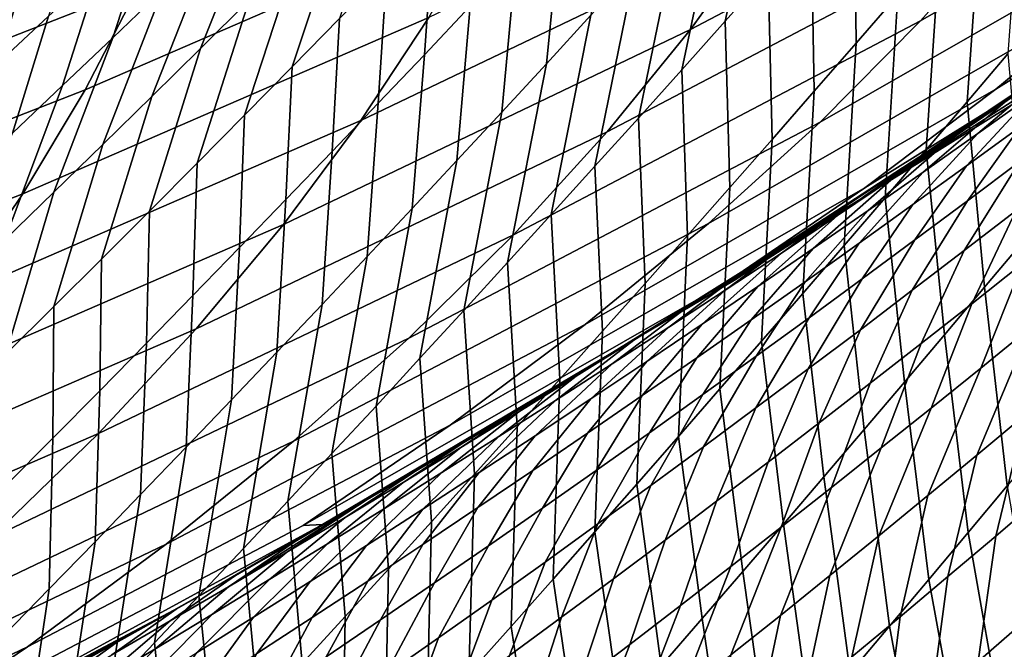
# Model space of a CAD drawing. Header units: metres. Extents: x -240 to 45, y -77 to 27.
# Tile 1032 of 1056: x 32.63 to 34.28, y -19.37 to -18.32. Entities that reach past the tile are written whole.
import ezdxf

# ---------------------------------------------------------------- set-up
doc = ezdxf.new("R2010")
doc.units = ezdxf.units.M
doc.layers.add('solid_102011X2', color=7, linetype='CONTINUOUS')

msp = doc.modelspace()

# ---------------------------------------------------------------- linework, layer by layer
at = {"layer": 'solid_102011X2'}
for points in [[(34.944939, -17.775883, 156.406326), (34.286018, -18.153814, 156.442368), (34.1362, -18.322092, 152.100525), (34.801453, -17.940662, 152.061325)], [(34.53495, -17.819393, 165.123581), (33.875324, -18.166035, 165.154312), (33.752769, -18.336027, 160.816879), (34.418701, -17.986149, 160.783188)], [(35.123795, -17.857447, 143.323868), (34.46051, -18.270853, 143.368774), (34.261684, -18.435677, 139.02182), (34.931202, -18.018545, 138.973465)], [(33.882114, -18.2418, 84.243271), (33.810162, -18.322577, 84.194038), (33.882137, -17.98793, 83.79998), (33.955563, -17.906454, 83.848)], [(32.950848, -17.927435, 186.902298), (32.288227, -18.186008, 186.917953), (32.233353, -18.357109, 182.578552), (32.90189, -18.096104, 182.559143)], [(34.801453, -17.940662, 152.061325), (34.1362, -18.322092, 152.100525), (33.968586, -18.490685, 147.757858), (34.640205, -18.105749, 147.715378)], [(33.49633, -17.977453, 178.197205), (32.831879, -18.265858, 178.219727), (32.743641, -18.437048, 173.883423), (33.414185, -18.145943, 173.857697)], [(33.98204, -17.997272, 169.492477), (33.316471, -18.316128, 169.520798), (33.203453, -18.487875, 165.185623), (33.875324, -18.166035, 165.154312)], [(34.418701, -17.986149, 160.783188), (33.752769, -18.336027, 160.816879), (33.613689, -18.506948, 156.479126), (34.286018, -18.153814, 156.442368)], [(33.810162, -18.322577, 84.194038), (33.738033, -18.403229, 84.145241), (33.808533, -18.069283, 83.752396), (33.882137, -17.98793, 83.79998)], [(34.098427, -18.27845, 84.828957), (34.028637, -18.358826, 84.776894), (34.025482, -18.079908, 84.34301), (34.096882, -17.998808, 84.393524)], [(33.017296, -18.287416, 81.954094), (32.93615, -18.367743, 81.915657), (33.039433, -18.109129, 81.503792), (33.122364, -18.028343, 81.541054)], [(34.931202, -18.018545, 138.973465), (34.261684, -18.435677, 139.02182), (34.043034, -18.599934, 134.674683), (34.718761, -18.179085, 134.622787)], [(33.167637, -18.31809, 82.482315), (33.088676, -18.39868, 82.441666), (33.179111, -18.126019, 82.031929), (33.259773, -18.044954, 82.071342)], [(34.281441, -18.376791, 85.389687), (34.213516, -18.45677, 85.334953), (34.237408, -18.117449, 84.934311), (34.306595, -18.036839, 84.987595)], [(33.586712, -18.3125, 83.612282), (33.512444, -18.393257, 83.566429), (33.538349, -18.13516, 83.137009), (33.614441, -18.053732, 83.181419)], [(32.873123, -18.269939, 81.430199), (32.789749, -18.349957, 81.393845), (32.853165, -18.154913, 80.958725), (32.938126, -18.074957, 80.993622)], [(33.385651, -18.297457, 83.049377), (33.309048, -18.378302, 83.006142), (33.325054, -18.156212, 82.564644), (33.403507, -18.074934, 82.606346)], [(33.738033, -18.403229, 84.145241), (33.665733, -18.483747, 84.096878), (33.734756, -18.150501, 83.705246), (33.808533, -18.069283, 83.752396)], [(34.028637, -18.358826, 84.776894), (33.958656, -18.439112, 84.72525), (33.953892, -18.16091, 84.292923), (34.025482, -18.079908, 84.34301)], [(32.90189, -18.096104, 182.559143), (32.233353, -18.357109, 182.578552), (32.157307, -18.529308, 178.242584), (32.831879, -18.265858, 178.219727)], [(32.93615, -18.367743, 81.915657), (32.854847, -18.447819, 81.877518), (32.956348, -18.189661, 81.466843), (33.039433, -18.109129, 81.503792)], [(34.640205, -18.105749, 147.715378), (33.968586, -18.490685, 147.757858), (33.782505, -18.659292, 143.414688), (34.46051, -18.270853, 143.368774)], [(32.558193, -18.313755, 80.379082), (32.470425, -18.392454, 80.346649), (32.581615, -18.202127, 79.92144), (32.671219, -18.123291, 79.952728)], [(33.088676, -18.39868, 82.441666), (33.009544, -18.479031, 82.401344), (33.098286, -18.206841, 81.992851), (33.179111, -18.126019, 82.031929)], [(34.213516, -18.45677, 85.334953), (34.145386, -18.536682, 85.280617), (34.168018, -18.197989, 84.881432), (34.237408, -18.117449, 84.934311)], [(33.414185, -18.145943, 173.857697), (32.743641, -18.437048, 173.883423), (32.639668, -18.609959, 169.549606), (33.316471, -18.316128, 169.520798)], [(33.512444, -18.393257, 83.566429), (33.438007, -18.473841, 83.520988), (33.462086, -18.216406, 83.092995), (33.538349, -18.13516, 83.137009)], [(32.682827, -18.313988, 80.889717), (32.597439, -18.393091, 80.855591), (32.645824, -18.234743, 80.411736), (32.733318, -18.155422, 80.444603)], [(32.789749, -18.349957, 81.393845), (32.706226, -18.429707, 81.357765), (32.768066, -18.234591, 80.924095), (32.853165, -18.154913, 80.958725)], [(33.309048, -18.378302, 83.006142), (33.232269, -18.458935, 82.963272), (33.246433, -18.237265, 82.5233), (33.325054, -18.156212, 82.564644)], [(34.286018, -18.153814, 156.442368), (33.613689, -18.506948, 156.479126), (33.457413, -18.678495, 152.140503), (34.1362, -18.322092, 152.100525)], [(33.665733, -18.483747, 84.096878), (33.593273, -18.564125, 84.048943), (33.660816, -18.231577, 83.658546), (33.734756, -18.150501, 83.705246)], [(33.958656, -18.439112, 84.72525), (33.888489, -18.519299, 84.674026), (33.882114, -18.2418, 84.243271), (33.953892, -18.16091, 84.292923)], [(33.875324, -18.166035, 165.154312), (33.203453, -18.487875, 165.185623), (33.074474, -18.660873, 160.851196), (33.752769, -18.336027, 160.816879)], [(34.718761, -18.179085, 134.622787), (34.043034, -18.599934, 134.674683), (33.803883, -18.763329, 130.327515), (34.48576, -18.338781, 130.271988)], [(32.854847, -18.447819, 81.877518), (32.773384, -18.527641, 81.839684), (32.873123, -18.269939, 81.430199), (32.956348, -18.189661, 81.466843)], [(34.145386, -18.536682, 85.280617), (34.077049, -18.616524, 85.226685), (34.098427, -18.27845, 84.828957), (34.168018, -18.197989, 84.881432)], [(33.009544, -18.479031, 82.401344), (32.930244, -18.559135, 82.361343), (33.017296, -18.287416, 81.954094), (33.098286, -18.206841, 81.992851)], [(33.438007, -18.473841, 83.520988), (33.3634, -18.554237, 83.475945), (33.385651, -18.297457, 83.049377), (33.462086, -18.216406, 83.092995)], [(32.597439, -18.393091, 80.855591), (32.511906, -18.471899, 80.821693), (32.558193, -18.313755, 80.379082), (32.645824, -18.234743, 80.411736)], [(32.706226, -18.429707, 81.357765), (32.622551, -18.509176, 81.321953), (32.682827, -18.313988, 80.889717), (32.768066, -18.234591, 80.924095)], [(33.232269, -18.458935, 82.963272), (33.155319, -18.539349, 82.920753), (33.167637, -18.31809, 82.482315), (33.246433, -18.237265, 82.5233)], [(33.593273, -18.564125, 84.048943), (33.520649, -18.644348, 84.001434), (33.586712, -18.3125, 83.612282), (33.660816, -18.231577, 83.658546)], [(33.888489, -18.519299, 84.674026), (33.818134, -18.599379, 84.623215), (33.810162, -18.322577, 84.194038), (33.882114, -18.2418, 84.243271)], [(32.831879, -18.265858, 178.219727), (32.157307, -18.529308, 178.242584), (32.062881, -18.702965, 173.909546), (32.743641, -18.437048, 173.883423)], [(32.773384, -18.527641, 81.839684), (32.691769, -18.607208, 81.802132), (32.789749, -18.349957, 81.393845), (32.873123, -18.269939, 81.430199)], [(34.46051, -18.270853, 143.368774), (33.782505, -18.659292, 143.414688), (33.577301, -18.82762, 139.071243), (34.261684, -18.435677, 139.02182)], [(34.077049, -18.616524, 85.226685), (34.008511, -18.696287, 85.173149), (34.028637, -18.358826, 84.776894), (34.098427, -18.27845, 84.828957)], [(32.930244, -18.559135, 82.361343), (32.850773, -18.638994, 82.321648), (32.93615, -18.367743, 81.915657), (33.017296, -18.287416, 81.954094)], [(33.3634, -18.554237, 83.475945), (33.28862, -18.634438, 83.431282), (33.309048, -18.378302, 83.006142), (33.385651, -18.297457, 83.049377)], [(33.520649, -18.644348, 84.001434), (33.447861, -18.724409, 83.954338), (33.512444, -18.393257, 83.566429), (33.586712, -18.3125, 83.612282)], [(33.316471, -18.316128, 169.520798), (32.639668, -18.609959, 169.549606), (32.520241, -18.784456, 165.217453), (33.203453, -18.487875, 165.185623)], [(32.622551, -18.509176, 81.321953), (32.538715, -18.588362, 81.286392), (32.597439, -18.393091, 80.855591), (32.682827, -18.313988, 80.889717)], [(33.155319, -18.539349, 82.920753), (33.078194, -18.619534, 82.878586), (33.088676, -18.39868, 82.441666), (33.167637, -18.31809, 82.482315)], [(34.1362, -18.322092, 152.100525), (33.457413, -18.678495, 152.140503), (33.283298, -18.850361, 147.801208), (33.968586, -18.490685, 147.757858)], [(33.818134, -18.599379, 84.623215), (33.747604, -18.679342, 84.572823), (33.738033, -18.403229, 84.145241), (33.810162, -18.322577, 84.194038)], [(33.803883, -18.763329, 130.327515), (33.82621, -18.753887, 125.956085), (34.497845, -18.321857, 125.898247), (34.48576, -18.338781, 130.271988)], [(34.497845, -18.321857, 125.898247), (33.82621, -18.753887, 125.956085), (34.171303, -18.523674, 123.129135), (34.250099, -18.471189, 123.051521)], [(34.368977, -18.393297, 122.600952), (34.231663, -18.509563, 122.223335), (34.322735, -18.44496, 122.175339), (34.461159, -18.32913, 122.553848)], [(34.497845, -18.321857, 125.898247), (34.250099, -18.471189, 123.051521), (34.328747, -18.418249, 122.973404)], [(33.752769, -18.336027, 160.816879), (33.074474, -18.660873, 160.851196), (32.928883, -18.834818, 156.516571), (33.613689, -18.506948, 156.479126)], [(32.691769, -18.607208, 81.802132), (32.609989, -18.68651, 81.764847), (32.706226, -18.429707, 81.357765), (32.789749, -18.349957, 81.393845)], [(34.008511, -18.696287, 85.173149), (33.939781, -18.775963, 85.120018), (33.958656, -18.439112, 84.72525), (34.028637, -18.358826, 84.776894)], [(32.850773, -18.638994, 82.321648), (32.771137, -18.718605, 82.282249), (32.854847, -18.447819, 81.877518), (32.93615, -18.367743, 81.915657)], [(33.28862, -18.634438, 83.431282), (33.213669, -18.714436, 83.386986), (33.232269, -18.458935, 82.963272), (33.309048, -18.378302, 83.006142)], [(34.183819, -18.52054, 122.694794), (34.276527, -18.457102, 122.647942), (34.398529, -18.370813, 122.903542), (34.328747, -18.418249, 122.973404)], [(34.309208, -18.686646, 85.812263), (34.242783, -18.765751, 85.756004), (34.213516, -18.45677, 85.334953), (34.281441, -18.376791, 85.389687)], [(33.447861, -18.724409, 83.954338), (33.374905, -18.804296, 83.907639), (33.438007, -18.473841, 83.520988), (33.512444, -18.393257, 83.566429)], [(34.276527, -18.457102, 122.647942), (34.140324, -18.573803, 122.271194), (34.231663, -18.509563, 122.223335), (34.368977, -18.393297, 122.600952)], [(34.322735, -18.44496, 122.175339), (34.212765, -18.563309, 121.788063), (34.301899, -18.498247, 121.739227), (34.413536, -18.379997, 122.127205)], [(33.078194, -18.619534, 82.878586), (33.000893, -18.699486, 82.836739), (33.009544, -18.479031, 82.401344), (33.088676, -18.39868, 82.441666)], [(33.747604, -18.679342, 84.572823), (33.676899, -18.759184, 84.522858), (33.665733, -18.483747, 84.096878), (33.738033, -18.403229, 84.145241)], [(34.090855, -18.583609, 122.741516), (34.183819, -18.52054, 122.694794), (34.328747, -18.418249, 122.973404), (34.250099, -18.471189, 123.051521)], [(32.743641, -18.437048, 173.883423), (32.062881, -18.702965, 173.909546), (31.952557, -18.878366, 169.578857), (32.639668, -18.609959, 169.549606)], [(32.609989, -18.68651, 81.764847), (32.528042, -18.765535, 81.727821), (32.622551, -18.509176, 81.321953), (32.706226, -18.429707, 81.357765)], [(34.261684, -18.435677, 139.02182), (33.577301, -18.82762, 139.071243), (33.35231, -18.995367, 134.727737), (34.043034, -18.599934, 134.674683)], [(33.939781, -18.775963, 85.120018), (33.870857, -18.855547, 85.067299), (33.888489, -18.519299, 84.674026), (33.958656, -18.439112, 84.72525)], [(34.301899, -18.498247, 121.739227), (34.214008, -18.621643, 121.344894), (34.301292, -18.556051, 121.295067), (34.390762, -18.432835, 121.690247)], [(32.771137, -18.718605, 82.282249), (32.691338, -18.797968, 82.243141), (32.773384, -18.527641, 81.839684), (32.854847, -18.447819, 81.877518)], [(33.213669, -18.714436, 83.386986), (33.138542, -18.79422, 83.34304), (33.155319, -18.539349, 82.920753), (33.232269, -18.458935, 82.963272)], [(34.183819, -18.52054, 122.694794), (34.048717, -18.637678, 122.318916), (34.140324, -18.573803, 122.271194), (34.276527, -18.457102, 122.647942)], [(34.231663, -18.509563, 122.223335), (34.123352, -18.628019, 121.836761), (34.212765, -18.563309, 121.788063), (34.322735, -18.44496, 122.175339)], [(34.242783, -18.765751, 85.756004), (34.176144, -18.844803, 85.700127), (34.145386, -18.536682, 85.280617), (34.213516, -18.45677, 85.334953)], [(33.374905, -18.804296, 83.907639), (33.301777, -18.883999, 83.861328), (33.3634, -18.554237, 83.475945), (33.438007, -18.473841, 83.520988)], [(33.997631, -18.646303, 122.788101), (34.090855, -18.583609, 122.741516), (34.250099, -18.471189, 123.051521), (34.171303, -18.523674, 123.129135)], [(33.203453, -18.487875, 165.185623), (32.520241, -18.784456, 165.217453), (32.384735, -18.960226, 160.886093), (33.074474, -18.660873, 160.851196)], [(33.000893, -18.699486, 82.836739), (32.92342, -18.7792, 82.795219), (32.930244, -18.559135, 82.361343), (33.009544, -18.479031, 82.401344)], [(33.968586, -18.490685, 147.757858), (33.283298, -18.850361, 147.801208), (33.090706, -19.022245, 143.461517), (33.782505, -18.659292, 143.414688)], [(33.676899, -18.759184, 84.522858), (33.606026, -18.838894, 84.473305), (33.593273, -18.564125, 84.048943), (33.665733, -18.483747, 84.096878)], [(34.301292, -18.556051, 121.295067), (34.208572, -18.704483, 120.909439), (34.294582, -18.638081, 120.858276), (34.388298, -18.49012, 121.245094)], [(33.613689, -18.506948, 156.479126), (32.928883, -18.834818, 156.516571), (32.766026, -19.009398, 152.181229), (33.457413, -18.678495, 152.140503)], [(34.140324, -18.573803, 122.271194), (34.033669, -18.692373, 121.885307), (34.123352, -18.628019, 121.836761), (34.231663, -18.509563, 122.223335)], [(34.212765, -18.563309, 121.788063), (34.126438, -18.686893, 121.394569), (34.214008, -18.621643, 121.344894), (34.301899, -18.498247, 121.739227)], [(33.870857, -18.855547, 85.067299), (33.801743, -18.935028, 85.014984), (33.818134, -18.599379, 84.623215), (33.888489, -18.519299, 84.674026)], [(33.82621, -18.753887, 125.956085), (34.133121, -18.54891, 123.166519), (34.171303, -18.523674, 123.129135)], [(34.090855, -18.583609, 122.741516), (33.956848, -18.701183, 122.366486), (34.048717, -18.637678, 122.318916), (34.183819, -18.52054, 122.694794)], [(33.997631, -18.646303, 122.788101), (34.171303, -18.523674, 123.129135), (34.133121, -18.54891, 123.166519)], [(32.691338, -18.797968, 82.243141), (32.611366, -18.877073, 82.204315), (32.691769, -18.607208, 81.802132), (32.773384, -18.527641, 81.839684)], [(33.138542, -18.79422, 83.34304), (33.06324, -18.873785, 83.299438), (33.078194, -18.619534, 82.878586), (33.155319, -18.539349, 82.920753)], [(34.176144, -18.844803, 85.700127), (34.109299, -18.923796, 85.644638), (34.077049, -18.616524, 85.226685), (34.145386, -18.536682, 85.280617)], [(32.92342, -18.7792, 82.795219), (32.845768, -18.858673, 82.754005), (32.850773, -18.638994, 82.321648), (32.930244, -18.559135, 82.361343)], [(33.301777, -18.883999, 83.861328), (33.228474, -18.963507, 83.815384), (33.28862, -18.634438, 83.431282), (33.3634, -18.554237, 83.475945)], [(33.82621, -18.753887, 125.956085), (34.092384, -18.575695, 123.206238), (34.133121, -18.54891, 123.166519)], [(34.038689, -18.610624, 123.212166), (33.904152, -18.708624, 122.834549), (33.997631, -18.646303, 122.788101), (34.133121, -18.54891, 123.166519)], [(34.038689, -18.610624, 123.212166), (34.133121, -18.54891, 123.166519), (34.092384, -18.575695, 123.206238)], [(34.214008, -18.621643, 121.344894), (34.122272, -18.770552, 120.960442), (34.208572, -18.704483, 120.909439), (34.301292, -18.556051, 121.295067)], [(33.606026, -18.838894, 84.473305), (33.534992, -18.918461, 84.424171), (33.520649, -18.644348, 84.001434), (33.593273, -18.564125, 84.048943)], [(33.82621, -18.753887, 125.956085), (34.013329, -18.627258, 123.282822), (34.092384, -18.575695, 123.206238)], [(34.048717, -18.637678, 122.318916), (33.943714, -18.756367, 121.933708), (34.033669, -18.692373, 121.885307), (34.140324, -18.573803, 122.271194)], [(34.038689, -18.610624, 123.212166), (34.092384, -18.575695, 123.206238), (34.013329, -18.627258, 123.282822)], [(34.123352, -18.628019, 121.836761), (34.038593, -18.751799, 121.444099), (34.126438, -18.686893, 121.394569), (34.212765, -18.563309, 121.788063)], [(34.294582, -18.638081, 120.858276), (34.221535, -18.793009, 120.467857), (34.30571, -18.726221, 120.415581), (34.380299, -18.571346, 120.806961)], [(33.997631, -18.646303, 122.788101), (33.864716, -18.764317, 122.413918), (33.956848, -18.701183, 122.366486), (34.090855, -18.583609, 122.741516)], [(32.611366, -18.877073, 82.204315), (32.531219, -18.955917, 82.165749), (32.609989, -18.68651, 81.764847), (32.691769, -18.607208, 81.802132)], [(34.043034, -18.599934, 134.674683), (33.35231, -18.995367, 134.727737), (33.106869, -19.162237, 130.384277), (33.803883, -18.763329, 130.327515)], [(33.801743, -18.935028, 85.014984), (33.732449, -19.0144, 84.963074), (33.747604, -18.679342, 84.572823), (33.818134, -18.599379, 84.623215)], [(32.639668, -18.609959, 169.549606), (31.952557, -18.878366, 169.578857), (31.826628, -19.055374, 165.249786), (32.520241, -18.784456, 165.217453)], [(33.06324, -18.873785, 83.299438), (32.987755, -18.953125, 83.256165), (33.000893, -18.699486, 82.836739), (33.078194, -18.619534, 82.878586)], [(33.94389, -18.672037, 123.257675), (33.810421, -18.770563, 122.880852), (33.904152, -18.708624, 122.834549), (34.038689, -18.610624, 123.212166)], [(34.038689, -18.610624, 123.212166), (34.013329, -18.627258, 123.282822), (33.94389, -18.672037, 123.257675)], [(34.109299, -18.923796, 85.644638), (34.04224, -19.00272, 85.589539), (34.008511, -18.696287, 85.173149), (34.077049, -18.616524, 85.226685)], [(34.126438, -18.686893, 121.394569), (34.035686, -18.836281, 121.011292), (34.122272, -18.770552, 120.960442), (34.214008, -18.621643, 121.344894)], [(32.845768, -18.858673, 82.754005), (32.767941, -18.937902, 82.713097), (32.771137, -18.718605, 82.282249), (32.850773, -18.638994, 82.321648)], [(33.228474, -18.963507, 83.815384), (33.154995, -19.042814, 83.769798), (33.213669, -18.714436, 83.386986), (33.28862, -18.634438, 83.431282)], [(33.82621, -18.753887, 125.956085), (33.93409, -18.678402, 123.358925), (34.013329, -18.627258, 123.282822)], [(33.956848, -18.701183, 122.366486), (33.853493, -18.819998, 121.981949), (33.943714, -18.756367, 121.933708), (34.048717, -18.637678, 122.318916)], [(33.94389, -18.672037, 123.257675), (34.013329, -18.627258, 123.282822), (33.93409, -18.678402, 123.358925)], [(34.033669, -18.692373, 121.885307), (33.95047, -18.816357, 121.493469), (34.038593, -18.751799, 121.444099), (34.123352, -18.628019, 121.836761)], [(34.208572, -18.704483, 120.909439), (34.137058, -18.859472, 120.519974), (34.221535, -18.793009, 120.467857), (34.294582, -18.638081, 120.858276)], [(33.534992, -18.918461, 84.424171), (33.463791, -18.997877, 84.37545), (33.447861, -18.724409, 83.954338), (33.520649, -18.644348, 84.001434)], [(33.904152, -18.708624, 122.834549), (33.77232, -18.827076, 122.461189), (33.864716, -18.764317, 122.413918), (33.997631, -18.646303, 122.788101)], [(33.074474, -18.660873, 160.851196), (32.384735, -18.960226, 160.886093), (32.232521, -19.136953, 156.554657), (32.928883, -18.834818, 156.516571)], [(33.782505, -18.659292, 143.414688), (33.090706, -19.022245, 143.461517), (32.878998, -19.193846, 139.121689), (33.577301, -18.82762, 139.071243)], [(33.848846, -18.733067, 123.303055), (33.716442, -18.832119, 122.927002), (33.810421, -18.770563, 122.880852), (33.94389, -18.672037, 123.257675)], [(33.94389, -18.672037, 123.257675), (33.93409, -18.678402, 123.358925), (33.848846, -18.733067, 123.303055)], [(34.30571, -18.726221, 120.415581), (34.236229, -18.900145, 120.030708), (34.318577, -18.833094, 119.977287), (34.389587, -18.659113, 120.363152)], [(33.457413, -18.678495, 152.140503), (32.766026, -19.009398, 152.181229), (32.585293, -19.184305, 147.845367), (33.283298, -18.850361, 147.801208)], [(33.732449, -19.0144, 84.963074), (33.662975, -19.093653, 84.911583), (33.676899, -18.759184, 84.522858), (33.747604, -18.679342, 84.572823)], [(33.753563, -18.793709, 123.348282), (33.848846, -18.733067, 123.303055), (33.93409, -18.678402, 123.358925), (33.854664, -18.729124, 123.434547)], [(33.82621, -18.753887, 125.956085), (33.854664, -18.729124, 123.434547), (33.93409, -18.678402, 123.358925)], [(34.038593, -18.751799, 121.444099), (33.948811, -18.901669, 121.061981), (34.035686, -18.836281, 121.011292), (34.126438, -18.686893, 121.394569)], [(34.34549, -19.018017, 86.219414), (34.280525, -19.096134, 86.161705), (34.242783, -18.765751, 85.756004), (34.309208, -18.686646, 85.812263)], [(32.987755, -18.953125, 83.256165), (32.91209, -19.032234, 83.213219), (32.92342, -18.7792, 82.795219), (33.000893, -18.699486, 82.836739)], [(33.864716, -18.764317, 122.413918), (33.763, -18.883265, 122.030037), (33.853493, -18.819998, 121.981949), (33.956848, -18.701183, 122.366486)], [(33.943714, -18.756367, 121.933708), (33.862068, -18.88056, 121.542679), (33.95047, -18.816357, 121.493469), (34.033669, -18.692373, 121.885307)], [(34.04224, -19.00272, 85.589539), (33.974983, -19.08157, 85.534821), (33.939781, -18.775963, 85.120018), (34.008511, -18.696287, 85.173149)], [(34.122272, -18.770552, 120.960442), (34.052288, -18.925611, 120.57193), (34.137058, -18.859472, 120.519974), (34.208572, -18.704483, 120.909439)], [(32.767941, -18.937902, 82.713097), (32.689934, -19.016884, 82.67247), (32.691338, -18.797968, 82.243141), (32.771137, -18.718605, 82.282249)], [(33.154995, -19.042814, 83.769798), (33.081333, -19.121914, 83.724564), (33.138542, -18.79422, 83.34304), (33.213669, -18.714436, 83.386986)], [(33.810421, -18.770563, 122.880852), (33.679668, -18.889454, 122.508308), (33.77232, -18.827076, 122.461189), (33.904152, -18.708624, 122.834549)], [(33.463791, -18.997877, 84.37545), (33.392422, -19.077129, 84.327133), (33.374905, -18.804296, 83.907639), (33.447861, -18.724409, 83.954338)], [(33.753563, -18.793709, 123.348282), (33.622219, -18.893288, 122.973), (33.716442, -18.832119, 122.927002), (33.848846, -18.733067, 123.303055)], [(33.753563, -18.793709, 123.348282), (33.854664, -18.729124, 123.434547), (33.77507, -18.779421, 123.509674)], [(33.82621, -18.753887, 125.956085), (33.77507, -18.779421, 123.509674), (33.854664, -18.729124, 123.434547)], [(34.221535, -18.793009, 120.467857), (34.153576, -18.966885, 120.083961), (34.236229, -18.900145, 120.030708), (34.30571, -18.726221, 120.415581)], [(33.106869, -19.162237, 130.384277), (33.139374, -19.161043, 126.015236), (33.82621, -18.753887, 125.956085), (33.803883, -18.763329, 130.327515)], [(33.82621, -18.753887, 125.956085), (33.139374, -19.161043, 126.015236), (33.535358, -18.927702, 123.732079), (33.615402, -18.878714, 123.65844)], [(33.82621, -18.753887, 125.956085), (33.615402, -18.878714, 123.65844), (33.695312, -18.829285, 123.584305)], [(33.82621, -18.753887, 125.956085), (33.695312, -18.829285, 123.584305), (33.77507, -18.779421, 123.509674)], [(33.853493, -18.819998, 121.981949), (33.773396, -18.94441, 121.591736), (33.862068, -18.88056, 121.542679), (33.943714, -18.756367, 121.933708)], [(33.95047, -18.816357, 121.493469), (33.861649, -18.966711, 121.112495), (33.948811, -18.901669, 121.061981), (34.038593, -18.751799, 121.444099)], [(33.716442, -18.832119, 122.927002), (33.586761, -18.95145, 122.55526), (33.679668, -18.889454, 122.508308), (33.810421, -18.770563, 122.880852)], [(33.662975, -19.093653, 84.911583), (33.59333, -19.172779, 84.860497), (33.606026, -18.838894, 84.473305), (33.676899, -18.759184, 84.522858)], [(33.77232, -18.827076, 122.461189), (33.672249, -18.946161, 122.077965), (33.763, -18.883265, 122.030037), (33.864716, -18.764317, 122.413918)], [(34.035686, -18.836281, 121.011292), (33.96722, -18.991421, 120.623711), (34.052288, -18.925611, 120.57193), (34.122272, -18.770552, 120.960442)], [(34.280525, -19.096134, 86.161705), (34.21534, -19.17421, 86.10437), (34.176144, -18.844803, 85.700127), (34.242783, -18.765751, 85.756004)], [(34.318577, -18.833094, 119.977287), (34.229591, -19.0455, 119.6147), (34.310596, -18.978075, 119.559914), (34.40062, -18.765738, 119.923714)], [(32.91209, -19.032234, 83.213219), (32.836243, -19.111109, 83.17057), (32.845768, -18.858673, 82.754005), (32.92342, -18.7792, 82.795219)], [(33.753563, -18.793709, 123.348282), (33.77507, -18.779421, 123.509674), (33.695312, -18.829285, 123.584305), (33.658039, -18.853962, 123.393372)], [(33.974983, -19.08157, 85.534821), (33.907528, -19.160337, 85.480499), (33.870857, -18.855547, 85.067299), (33.939781, -18.775963, 85.120018)], [(32.689934, -19.016884, 82.67247), (32.611752, -19.095621, 82.632126), (32.611366, -18.877073, 82.204315), (32.691338, -18.797968, 82.243141)], [(33.081333, -19.121914, 83.724564), (33.007492, -19.200794, 83.679665), (33.06324, -18.873785, 83.299438), (33.138542, -18.79422, 83.34304)], [(33.392422, -19.077129, 84.327133), (33.320885, -19.15621, 84.279205), (33.301777, -18.883999, 83.861328), (33.374905, -18.804296, 83.907639)], [(33.658039, -18.853962, 123.393372), (33.527744, -18.954067, 123.018845), (33.622219, -18.893288, 122.973), (33.753563, -18.793709, 123.348282)], [(34.137058, -18.859472, 120.519974), (34.070614, -19.033314, 120.137047), (34.153576, -18.966885, 120.083961), (34.221535, -18.793009, 120.467857)], [(33.763, -18.883265, 122.030037), (33.684448, -19.0079, 121.640617), (33.773396, -18.94441, 121.591736), (33.853493, -18.819998, 121.981949)], [(33.862068, -18.88056, 121.542679), (33.7742, -19.031406, 121.162849), (33.861649, -18.966711, 121.112495), (33.95047, -18.816357, 121.493469)], [(32.928883, -18.834818, 156.516571), (32.232521, -19.136953, 156.554657), (32.062977, -19.314329, 152.222656), (32.766026, -19.009398, 152.181229)], [(33.577301, -18.82762, 139.071243), (32.878998, -19.193846, 139.121689), (32.64753, -19.364855, 134.781876), (33.35231, -18.995367, 134.727737)], [(33.622219, -18.893288, 122.973), (33.493603, -19.01306, 122.602051), (33.586761, -18.95145, 122.55526), (33.716442, -18.832119, 122.927002)], [(33.658039, -18.853962, 123.393372), (33.695312, -18.829285, 123.584305), (33.615402, -18.878714, 123.65844), (33.562279, -18.913822, 123.438309)], [(33.679668, -18.889454, 122.508308), (33.581234, -19.008686, 122.125725), (33.672249, -18.946161, 122.077965), (33.77232, -18.827076, 122.461189)], [(33.948811, -18.901669, 121.061981), (33.881859, -19.056898, 120.675331), (33.96722, -18.991421, 120.623711), (34.035686, -18.836281, 121.011292)], [(34.236229, -18.900145, 120.030708), (34.14827, -19.112625, 119.669319), (34.229591, -19.0455, 119.6147), (34.318577, -18.833094, 119.977287)], [(33.283298, -18.850361, 147.801208), (32.585293, -19.184305, 147.845367), (32.386066, -19.35923, 143.509232), (33.090706, -19.022245, 143.461517)], [(33.562279, -18.913822, 123.438309), (33.433033, -19.014452, 123.064529), (33.527744, -18.954067, 123.018845), (33.658039, -18.853962, 123.393372)], [(33.59333, -19.172779, 84.860497), (33.523514, -19.25177, 84.809814), (33.534992, -18.918461, 84.424171), (33.606026, -18.838894, 84.473305)], [(34.21534, -19.17421, 86.10437), (34.149937, -19.252237, 86.047401), (34.109299, -18.923796, 85.644638), (34.176144, -18.844803, 85.700127)], [(32.836243, -19.111109, 83.17057), (32.760212, -19.189743, 83.128227), (32.767941, -18.937902, 82.713097), (32.845768, -18.858673, 82.754005)], [(33.907528, -19.160337, 85.480499), (33.839874, -19.239014, 85.426575), (33.801743, -18.935028, 85.014984), (33.870857, -18.855547, 85.067299)], [(34.052288, -18.925611, 120.57193), (33.98735, -19.099424, 120.189957), (34.070614, -19.033314, 120.137047), (34.137058, -18.859472, 120.519974)], [(33.007492, -19.200794, 83.679665), (32.93346, -19.279453, 83.635078), (32.987755, -18.953125, 83.256165), (33.06324, -18.873785, 83.299438)], [(33.320885, -19.15621, 84.279205), (33.249168, -19.235109, 84.231644), (33.228474, -18.963507, 83.815384), (33.301777, -18.883999, 83.861328)], [(33.562279, -18.913822, 123.438309), (33.615402, -18.878714, 123.65844), (33.535358, -18.927702, 123.732079), (33.466286, -18.973284, 123.483101)], [(33.672249, -18.946161, 122.077965), (33.59523, -19.071028, 121.689331), (33.684448, -19.0079, 121.640617), (33.763, -18.883265, 122.030037)], [(33.773396, -18.94441, 121.591736), (33.68647, -19.095747, 121.213028), (33.7742, -19.031406, 121.162849), (33.862068, -18.88056, 121.542679)], [(33.527744, -18.954067, 123.018845), (33.400192, -19.074282, 122.648674), (33.493603, -19.01306, 122.602051), (33.622219, -18.893288, 122.973)], [(33.586761, -18.95145, 122.55526), (33.489956, -19.070833, 122.173317), (33.581234, -19.008686, 122.125725), (33.679668, -18.889454, 122.508308)], [(33.861649, -18.966711, 121.112495), (33.796204, -19.12204, 120.726768), (33.881859, -19.056898, 120.675331), (33.948811, -18.901669, 121.061981)], [(34.153576, -18.966885, 120.083961), (34.066635, -19.179447, 119.723763), (34.14827, -19.112625, 119.669319), (34.236229, -18.900145, 120.030708)], [(33.466286, -18.973284, 123.483101), (33.338078, -19.07444, 123.110046), (33.433033, -19.014452, 123.064529), (33.562279, -18.913822, 123.438309)], [(33.523514, -19.25177, 84.809814), (33.453529, -19.330614, 84.759544), (33.463791, -18.997877, 84.37545), (33.534992, -18.918461, 84.424171)], [(34.310596, -18.978075, 119.559914), (34.261318, -19.180174, 119.181107), (34.340527, -19.112631, 119.125076), (34.391285, -18.910355, 119.504967)], [(33.139374, -19.161043, 126.015236), (33.455181, -18.976244, 123.805206), (33.535358, -18.927702, 123.732079)], [(33.466286, -18.973284, 123.483101), (33.535358, -18.927702, 123.732079), (33.455181, -18.976244, 123.805206), (33.370056, -19.032347, 123.527733)], [(33.839874, -19.239014, 85.426575), (33.77203, -19.317595, 85.373039), (33.732449, -19.0144, 84.963074), (33.801743, -18.935028, 85.014984)], [(33.96722, -18.991421, 120.623711), (33.90379, -19.165218, 120.242699), (33.98735, -19.099424, 120.189957), (34.052288, -18.925611, 120.57193)], [(34.149937, -19.252237, 86.047401), (34.08432, -19.330208, 85.990807), (34.04224, -19.00272, 85.589539), (34.109299, -18.923796, 85.644638)], [(32.760212, -19.189743, 83.128227), (32.683994, -19.268137, 83.086166), (32.689934, -19.016884, 82.67247), (32.767941, -18.937902, 82.713097)], [(32.93346, -19.279453, 83.635078), (32.859241, -19.357885, 83.590813), (32.91209, -19.032234, 83.213219), (32.987755, -18.953125, 83.256165)], [(33.493603, -19.01306, 122.602051), (33.398422, -19.132603, 122.220734), (33.489956, -19.070833, 122.173317), (33.586761, -18.95145, 122.55526)], [(33.581234, -19.008686, 122.125725), (33.505749, -19.133791, 121.737877), (33.59523, -19.071028, 121.689331), (33.672249, -18.946161, 122.077965)], [(33.684448, -19.0079, 121.640617), (33.598461, -19.159733, 121.263023), (33.68647, -19.095747, 121.213028), (33.773396, -18.94441, 121.591736)], [(33.249168, -19.235109, 84.231644), (33.177273, -19.313818, 84.184448), (33.154995, -19.042814, 83.769798), (33.228474, -18.963507, 83.815384)], [(33.433033, -19.014452, 123.064529), (33.306534, -19.135109, 122.695129), (33.400192, -19.074282, 122.648674), (33.527744, -18.954067, 123.018845)], [(33.7742, -19.031406, 121.162849), (33.710258, -19.18684, 120.778038), (33.796204, -19.12204, 120.726768), (33.861649, -18.966711, 121.112495)], [(34.070614, -19.033314, 120.137047), (33.984688, -19.245962, 119.77803), (34.066635, -19.179447, 119.723763), (34.153576, -18.966885, 120.083961)], [(33.139374, -19.161043, 126.015236), (33.374889, -19.024338, 123.877823), (33.455181, -18.976244, 123.805206)], [(33.370056, -19.032347, 123.527733), (33.242886, -19.134027, 123.155396), (33.338078, -19.07444, 123.110046), (33.466286, -18.973284, 123.483101)], [(33.370056, -19.032347, 123.527733), (33.455181, -18.976244, 123.805206), (33.374889, -19.024338, 123.877823), (33.273602, -19.091003, 123.572205)], [(34.229591, -19.0455, 119.6147), (34.181782, -19.247431, 119.236969), (34.261318, -19.180174, 119.181107), (34.310596, -18.978075, 119.559914)], [(33.35231, -18.995367, 134.727737), (32.64753, -19.364855, 134.781876), (32.395672, -19.534973, 130.4422), (33.106869, -19.162237, 130.384277)], [(33.453529, -19.330614, 84.759544), (33.383373, -19.4093, 84.709671), (33.392422, -19.077129, 84.327133), (33.463791, -18.997877, 84.37545)], [(33.881859, -19.056898, 120.675331), (33.819923, -19.230688, 120.295258), (33.90379, -19.165218, 120.242699), (33.96722, -18.991421, 120.623711)], [(32.766026, -19.009398, 152.181229), (32.062977, -19.314329, 152.222656), (31.875511, -19.492037, 147.890274), (32.585293, -19.184305, 147.845367)], [(32.683994, -19.268137, 83.086166), (32.607586, -19.346291, 83.044388), (32.611752, -19.095621, 82.632126), (32.689934, -19.016884, 82.67247)], [(33.338078, -19.07444, 123.110046), (33.212627, -19.195538, 122.741402), (33.306534, -19.135109, 122.695129), (33.433033, -19.014452, 123.064529)], [(33.400192, -19.074282, 122.648674), (33.306637, -19.193989, 122.267975), (33.398422, -19.132603, 122.220734), (33.493603, -19.01306, 122.602051)], [(33.489956, -19.070833, 122.173317), (33.415997, -19.196184, 121.78624), (33.505749, -19.133791, 121.737877), (33.581234, -19.008686, 122.125725)], [(33.59523, -19.071028, 121.689331), (33.51017, -19.223358, 121.312843), (33.598461, -19.159733, 121.263023), (33.684448, -19.0079, 121.640617)], [(33.77203, -19.317595, 85.373039), (33.703999, -19.396067, 85.319908), (33.662975, -19.093653, 84.911583), (33.732449, -19.0144, 84.963074)], [(34.08432, -19.330208, 85.990807), (34.018494, -19.408115, 85.934586), (33.974983, -19.08157, 85.534821), (34.04224, -19.00272, 85.589539)], [(33.090706, -19.022245, 143.461517), (32.386066, -19.35923, 143.509232), (32.167728, -19.533867, 139.173065), (32.878998, -19.193846, 139.121689)], [(32.859241, -19.357885, 83.590813), (32.784832, -19.436085, 83.546844), (32.836243, -19.111109, 83.17057), (32.91209, -19.032234, 83.213219)], [(33.139374, -19.161043, 126.015236), (33.294487, -19.071978, 123.949921), (33.374889, -19.024338, 123.877823)], [(33.273602, -19.091003, 123.572205), (33.147461, -19.193207, 123.200577), (33.242886, -19.134027, 123.155396), (33.370056, -19.032347, 123.527733)], [(33.273602, -19.091003, 123.572205), (33.374889, -19.024338, 123.877823), (33.294487, -19.071978, 123.949921), (33.176918, -19.14925, 123.616516)], [(33.68647, -19.095747, 121.213028), (33.624027, -19.251299, 120.829117), (33.710258, -19.18684, 120.778038), (33.7742, -19.031406, 121.162849)], [(33.98735, -19.099424, 120.189957), (33.902424, -19.31217, 119.832115), (33.984688, -19.245962, 119.77803), (34.070614, -19.033314, 120.137047)], [(33.177273, -19.313818, 84.184448), (33.105198, -19.392326, 84.137596), (33.081333, -19.121914, 83.724564), (33.154995, -19.042814, 83.769798)], [(34.14827, -19.112625, 119.669319), (34.101921, -19.3144, 119.292656), (34.181782, -19.247431, 119.236969), (34.229591, -19.0455, 119.6147)], [(33.796204, -19.12204, 120.726768), (33.73576, -19.295832, 120.347641), (33.819923, -19.230688, 120.295258), (33.881859, -19.056898, 120.675331)], [(33.176918, -19.14925, 123.616516), (33.294487, -19.071978, 123.949921), (33.213993, -19.119162, 124.021507), (33.080006, -19.207085, 123.66066)], [(33.242886, -19.134027, 123.155396), (33.118481, -19.255568, 122.787498), (33.212627, -19.195538, 122.741402), (33.338078, -19.07444, 123.110046)], [(33.139374, -19.161043, 126.015236), (33.213993, -19.119162, 124.021507), (33.294487, -19.071978, 123.949921)], [(33.306534, -19.135109, 122.695129), (33.214596, -19.25499, 122.315033), (33.306637, -19.193989, 122.267975), (33.400192, -19.074282, 122.648674)], [(33.383373, -19.4093, 84.709671), (33.313042, -19.487822, 84.660172), (33.320885, -19.15621, 84.279205), (33.392422, -19.077129, 84.327133)], [(33.398422, -19.132603, 122.220734), (33.325985, -19.258205, 121.834419), (33.415997, -19.196184, 121.78624), (33.489956, -19.070833, 122.173317)], [(33.505749, -19.133791, 121.737877), (33.421604, -19.286623, 121.36248), (33.51017, -19.223358, 121.312843), (33.59523, -19.071028, 121.689331)], [(34.018494, -19.408115, 85.934586), (33.952457, -19.485954, 85.878738), (33.907528, -19.160337, 85.480499), (33.974983, -19.08157, 85.534821)], [(33.176918, -19.14925, 123.616516), (33.051804, -19.251978, 123.245583), (33.147461, -19.193207, 123.200577), (33.273602, -19.091003, 123.572205)], [(33.598461, -19.159733, 121.263023), (33.537506, -19.315409, 120.88002), (33.624027, -19.251299, 120.829117), (33.68647, -19.095747, 121.213028)], [(33.703999, -19.396067, 85.319908), (33.635784, -19.474426, 85.267166), (33.59333, -19.172779, 84.860497), (33.662975, -19.093653, 84.911583)], [(33.90379, -19.165218, 120.242699), (33.819855, -19.378063, 119.886017), (33.902424, -19.31217, 119.832115), (33.98735, -19.099424, 120.189957)], [(34.338528, -19.433388, 86.561317), (34.274731, -19.510458, 86.50248), (34.21534, -19.17421, 86.10437), (34.280525, -19.096134, 86.161705)], [(32.784832, -19.436085, 83.546844), (32.710228, -19.514048, 83.503166), (32.760212, -19.189743, 83.128227), (32.836243, -19.111109, 83.17057)], [(34.066635, -19.179447, 119.723763), (34.02174, -19.381079, 119.348167), (34.101921, -19.3144, 119.292656), (34.14827, -19.112625, 119.669319)], [(34.261318, -19.180174, 119.181107), (34.231823, -19.388758, 118.801117), (34.309612, -19.321373, 118.743904), (34.340527, -19.112631, 119.125076)], [(32.982876, -19.264507, 123.704628), (33.080006, -19.207085, 123.66066), (33.213993, -19.119162, 124.021507), (33.192257, -19.131815, 124.040733)], [(32.982876, -19.264507, 123.704628), (33.192257, -19.131815, 124.040733), (33.133411, -19.165884, 124.09256), (33.093525, -19.1889, 124.084389)], [(33.105198, -19.392326, 84.137596), (33.032932, -19.470629, 84.091087), (33.007492, -19.200794, 83.679665), (33.081333, -19.121914, 83.724564)], [(33.139374, -19.161043, 126.015236), (33.133411, -19.165884, 124.09256), (33.192257, -19.131815, 124.040733)], [(33.139374, -19.161043, 126.015236), (33.192257, -19.131815, 124.040733), (33.213993, -19.119162, 124.021507)], [(33.306637, -19.193989, 122.267975), (33.235714, -19.319851, 121.882416), (33.325985, -19.258205, 121.834419), (33.398422, -19.132603, 122.220734)], [(33.415997, -19.196184, 121.78624), (33.332764, -19.349522, 121.411926), (33.421604, -19.286623, 121.36248), (33.505749, -19.133791, 121.737877)], [(33.710258, -19.18684, 120.778038), (33.651302, -19.360645, 120.399834), (33.73576, -19.295832, 120.347641), (33.796204, -19.12204, 120.726768)], [(33.080006, -19.207085, 123.66066), (32.955914, -19.310335, 123.290405), (33.051804, -19.251978, 123.245583), (33.176918, -19.14925, 123.616516)], [(33.147461, -19.193207, 123.200577), (33.024094, -19.315191, 122.833412), (33.118481, -19.255568, 122.787498), (33.242886, -19.134027, 123.155396)], [(33.212627, -19.195538, 122.741402), (33.122307, -19.315598, 122.361908), (33.214596, -19.25499, 122.315033), (33.306534, -19.135109, 122.695129)], [(32.395672, -19.534973, 130.4422), (32.438244, -19.542774, 126.075607), (33.139374, -19.161043, 126.015236), (33.106869, -19.162237, 130.384277)], [(33.139374, -19.161043, 126.015236), (32.438244, -19.542774, 126.075607), (32.891262, -19.303261, 124.302567), (32.972046, -19.257929, 124.233093)], [(33.139374, -19.161043, 126.015236), (32.972046, -19.257929, 124.233093), (33.052761, -19.212141, 124.163094)], [(33.139374, -19.161043, 126.015236), (33.052761, -19.212141, 124.163094), (33.133411, -19.165884, 124.09256)], [(33.093525, -19.1889, 124.084389), (33.133411, -19.165884, 124.09256), (33.052761, -19.212141, 124.163094)], [(33.313042, -19.487822, 84.660172), (33.242531, -19.566166, 84.611046), (33.249168, -19.235109, 84.231644), (33.320885, -19.15621, 84.279205)], [(33.51017, -19.223358, 121.312843), (33.450699, -19.379169, 120.930725), (33.537506, -19.315409, 120.88002), (33.598461, -19.159733, 121.263023)], [(33.819923, -19.230688, 120.295258), (33.736973, -19.443642, 119.939735), (33.819855, -19.378063, 119.886017), (33.90379, -19.165218, 120.242699)], [(33.952457, -19.485954, 85.878738), (33.886215, -19.563715, 85.823273), (33.839874, -19.239014, 85.426575), (33.907528, -19.160337, 85.480499)], [(33.635784, -19.474426, 85.267166), (33.56739, -19.55266, 85.214821), (33.523514, -19.25177, 84.809814), (33.59333, -19.172779, 84.860497)], [(33.984688, -19.245962, 119.77803), (33.941235, -19.447462, 119.403496), (34.02174, -19.381079, 119.348167), (34.066635, -19.179447, 119.723763)], [(34.274731, -19.510458, 86.50248), (34.210701, -19.587494, 86.444), (34.149937, -19.252237, 86.047401), (34.21534, -19.17421, 86.10437)], [(34.181782, -19.247431, 119.236969), (34.153698, -19.455868, 118.858154), (34.231823, -19.388758, 118.801117), (34.261318, -19.180174, 119.181107)], [(32.878998, -19.193846, 139.121689), (32.167728, -19.533867, 139.173065), (31.92967, -19.707907, 134.837006), (32.64753, -19.364855, 134.781876)], [(32.710228, -19.514048, 83.503166), (32.635422, -19.591774, 83.45977), (32.683994, -19.268137, 83.086166), (32.760212, -19.189743, 83.128227)], [(32.994446, -19.245644, 124.127838), (32.885521, -19.32151, 123.748428), (32.982876, -19.264507, 123.704628), (33.093525, -19.1889, 124.084389)], [(33.051804, -19.251978, 123.245583), (32.929466, -19.374405, 122.879135), (33.024094, -19.315191, 122.833412), (33.147461, -19.193207, 123.200577)], [(33.093525, -19.1889, 124.084389), (33.052761, -19.212141, 124.163094), (32.994446, -19.245644, 124.127838)], [(33.118481, -19.255568, 122.787498), (33.029766, -19.375814, 122.4086), (33.122307, -19.315598, 122.361908), (33.212627, -19.195538, 122.741402)], [(33.214596, -19.25499, 122.315033), (33.145184, -19.381119, 121.930222), (33.235714, -19.319851, 121.882416), (33.306637, -19.193989, 122.267975)], [(33.325985, -19.258205, 121.834419), (33.243649, -19.41205, 121.461182), (33.332764, -19.349522, 121.411926), (33.415997, -19.196184, 121.78624)], [(33.624027, -19.251299, 120.829117), (33.566544, -19.425125, 120.451843), (33.651302, -19.360645, 120.399834), (33.710258, -19.18684, 120.778038)], [(32.982876, -19.264507, 123.704628), (32.859798, -19.368277, 123.335052), (32.955914, -19.310335, 123.290405), (33.080006, -19.207085, 123.66066)], [(33.032932, -19.470629, 84.091087), (32.96048, -19.548719, 84.044899), (32.93346, -19.279453, 83.635078), (33.007492, -19.200794, 83.679665)], [(32.994446, -19.245644, 124.127838), (33.052761, -19.212141, 124.163094), (32.972046, -19.257929, 124.233093)], [(33.421604, -19.286623, 121.36248), (33.363609, -19.442577, 120.981247), (33.450699, -19.379169, 120.930725), (33.51017, -19.223358, 121.312843)], [(33.73576, -19.295832, 120.347641), (33.653786, -19.508902, 119.993256), (33.736973, -19.443642, 119.939735), (33.819923, -19.230688, 120.295258)], [(32.895149, -19.301962, 124.171112), (32.787949, -19.378094, 123.792046), (32.885521, -19.32151, 123.748428), (32.994446, -19.245644, 124.127838)], [(32.994446, -19.245644, 124.127838), (32.972046, -19.257929, 124.233093), (32.895149, -19.301962, 124.171112)], [(33.242531, -19.566166, 84.611046), (33.171837, -19.644325, 84.562279), (33.177273, -19.313818, 84.184448), (33.249168, -19.235109, 84.231644)], [(33.886215, -19.563715, 85.823273), (33.819775, -19.64139, 85.768181), (33.77203, -19.317595, 85.373039), (33.839874, -19.239014, 85.426575)], [(33.902424, -19.31217, 119.832115), (33.860413, -19.51355, 119.458633), (33.941235, -19.447462, 119.403496), (33.984688, -19.245962, 119.77803)], [(34.101921, -19.3144, 119.292656), (34.075241, -19.522703, 118.915009), (34.153698, -19.455868, 118.858154), (34.181782, -19.247431, 119.236969)], [(32.885521, -19.32151, 123.748428), (32.763454, -19.4258, 123.379509), (32.859798, -19.368277, 123.335052), (32.982876, -19.264507, 123.704628)], [(32.795639, -19.357855, 124.214211), (32.895149, -19.301962, 124.171112), (32.972046, -19.257929, 124.233093), (32.891262, -19.303261, 124.302567)], [(32.955914, -19.310335, 123.290405), (32.834602, -19.433207, 122.924667), (32.929466, -19.374405, 122.879135), (33.051804, -19.251978, 123.245583)], [(33.024094, -19.315191, 122.833412), (32.936985, -19.435631, 122.455093), (33.029766, -19.375814, 122.4086), (33.118481, -19.255568, 122.787498)], [(33.122307, -19.315598, 122.361908), (33.054394, -19.442001, 121.977837), (33.145184, -19.381119, 121.930222), (33.214596, -19.25499, 122.315033)], [(33.235714, -19.319851, 121.882416), (33.154266, -19.474205, 121.510239), (33.243649, -19.41205, 121.461182), (33.325985, -19.258205, 121.834419)], [(33.56739, -19.55266, 85.214821), (33.498821, -19.63076, 85.162865), (33.453529, -19.330614, 84.759544), (33.523514, -19.25177, 84.809814)], [(33.537506, -19.315409, 120.88002), (33.481495, -19.489269, 120.503654), (33.566544, -19.425125, 120.451843), (33.624027, -19.251299, 120.829117)], [(34.210701, -19.587494, 86.444), (34.146454, -19.664488, 86.385872), (34.08432, -19.330208, 85.990807), (34.149937, -19.252237, 86.047401)], [(34.309612, -19.321373, 118.743904), (34.232056, -19.594566, 118.412384), (34.308495, -19.527235, 118.353821), (34.38707, -19.253717, 118.686516)], [(32.635422, -19.591774, 83.45977), (32.560417, -19.669262, 83.416649), (32.607586, -19.346291, 83.044388), (32.683994, -19.268137, 83.086166)], [(32.96048, -19.548719, 84.044899), (32.887829, -19.626589, 83.999023), (32.859241, -19.357885, 83.590813), (32.93346, -19.279453, 83.635078)], [(33.332764, -19.349522, 121.411926), (33.276237, -19.505627, 121.03157), (33.363609, -19.442577, 120.981247), (33.421604, -19.286623, 121.36248)], [(33.651302, -19.360645, 120.399834), (33.57029, -19.573837, 120.046585), (33.653786, -19.508902, 119.993256), (33.73576, -19.295832, 120.347641)], [(32.438244, -19.542774, 126.075607), (32.810356, -19.348162, 124.371536), (32.891262, -19.303261, 124.302567)], [(32.795639, -19.357855, 124.214211), (32.690163, -19.434256, 123.83548), (32.787949, -19.378094, 123.792046), (32.895149, -19.301962, 124.171112)], [(32.695915, -19.413317, 124.257126), (32.795639, -19.357855, 124.214211), (32.891262, -19.303261, 124.302567), (32.810356, -19.348162, 124.371536)], [(32.859798, -19.368277, 123.335052), (32.73951, -19.491592, 122.970009), (32.834602, -19.433207, 122.924667), (32.955914, -19.310335, 123.290405)], [(33.171837, -19.644325, 84.562279), (33.100948, -19.72229, 84.513855), (33.105198, -19.392326, 84.137596), (33.177273, -19.313818, 84.184448)], [(33.819855, -19.378063, 119.886017), (33.779274, -19.579334, 119.51358), (33.860413, -19.51355, 119.458633), (33.902424, -19.31217, 119.832115)], [(34.02174, -19.381079, 119.348167), (33.996452, -19.58926, 118.97168), (34.075241, -19.522703, 118.915009), (34.101921, -19.3144, 119.292656)], [(32.787949, -19.378094, 123.792046), (32.666889, -19.482903, 123.423775), (32.763454, -19.4258, 123.379509), (32.885521, -19.32151, 123.748428)], [(32.929466, -19.374405, 122.879135), (32.84396, -19.495045, 122.501396), (32.936985, -19.435631, 122.455093), (33.024094, -19.315191, 122.833412)], [(33.029766, -19.375814, 122.4086), (32.963356, -19.502499, 122.025261), (33.054394, -19.442001, 121.977837), (33.122307, -19.315598, 122.361908)], [(33.145184, -19.381119, 121.930222), (33.064617, -19.535986, 121.559097), (33.154266, -19.474205, 121.510239), (33.235714, -19.319851, 121.882416)], [(33.498821, -19.63076, 85.162865), (33.43008, -19.708715, 85.111305), (33.383373, -19.4093, 84.709671), (33.453529, -19.330614, 84.759544)], [(33.450699, -19.379169, 120.930725), (33.396152, -19.553074, 120.555275), (33.481495, -19.489269, 120.503654), (33.537506, -19.315409, 120.88002)], [(33.819775, -19.64139, 85.768181), (33.753139, -19.718969, 85.71347), (33.703999, -19.396067, 85.319908), (33.77203, -19.317595, 85.373039)], [(34.146454, -19.664488, 86.385872), (34.081982, -19.741432, 86.328102), (34.018494, -19.408115, 85.934586), (34.08432, -19.330208, 85.990807)], [(34.231823, -19.388758, 118.801117), (34.15527, -19.661636, 118.470764), (34.232056, -19.594566, 118.412384), (34.309612, -19.321373, 118.743904)], [(32.438244, -19.542774, 126.075607), (32.729343, -19.39263, 124.440002), (32.810356, -19.348162, 124.371536)], [(32.695915, -19.413317, 124.257126), (32.592159, -19.48999, 123.878723), (32.690163, -19.434256, 123.83548), (32.795639, -19.357855, 124.214211)], [(32.695915, -19.413317, 124.257126), (32.810356, -19.348162, 124.371536), (32.729343, -19.39263, 124.440002)], [(32.887829, -19.626589, 83.999023), (32.81498, -19.704235, 83.953453), (32.784832, -19.436085, 83.546844), (32.859241, -19.357885, 83.590813)], [(33.243649, -19.41205, 121.461182), (33.188587, -19.568316, 121.081696), (33.276237, -19.505627, 121.03157), (33.332764, -19.349522, 121.411926)], [(33.566544, -19.425125, 120.451843), (33.486492, -19.638447, 120.099716), (33.57029, -19.573837, 120.046585), (33.651302, -19.360645, 120.399834)], [(32.64753, -19.364855, 134.781876), (31.92967, -19.707907, 134.837006), (31.671278, -19.881041, 130.50119), (32.395672, -19.534973, 130.4422)], [(32.763454, -19.4258, 123.379509), (32.644184, -19.549559, 123.015152), (32.73951, -19.491592, 122.970009), (32.859798, -19.368277, 123.335052)]]:
    msp.add_3dface(points, dxfattribs=at)

doc.saveas('drawing.dxf')
